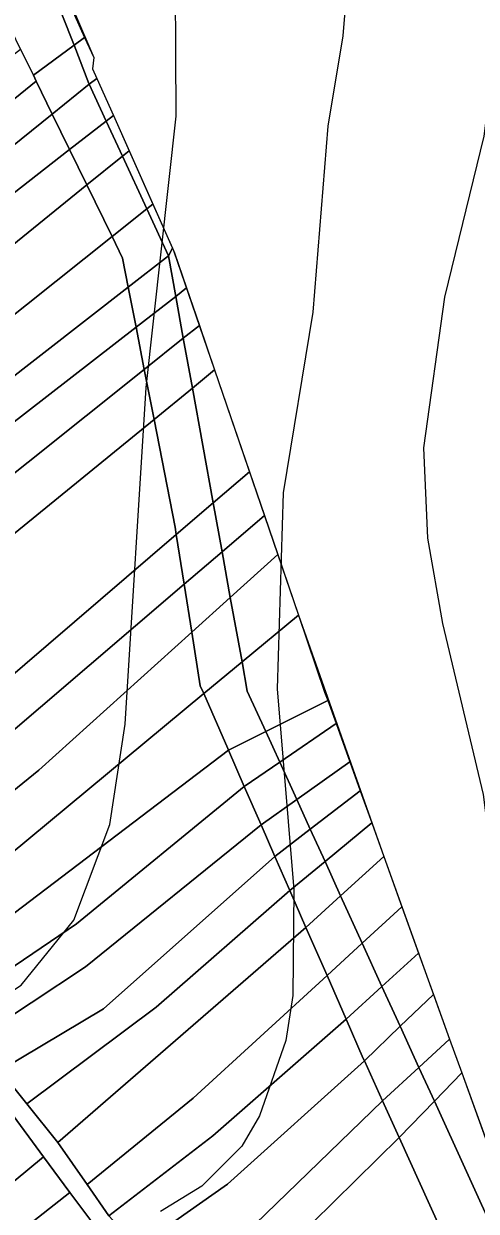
# Model space of a CAD drawing. Extents: x -510989 to -501240, y -1184665 to -1176098.
# Drawn here: x -508410.3 to -508320.2, y -1179713 to -1179476.6 of the extents above; entities that cross this region are included whole.
import ezdxf

# ---------------------------------------------------------------- set-up
doc = ezdxf.new("R2010")
doc.units = 0
for name, color, linetype in [('lesni_pozemek', 7, 'Continuous'), ('ostatni_plocha_x_ostatni_komunikace', 7, 'Continuous'), ('popis', 7, 'Continuous'), ('vrstevnice_01', 7, 'Continuous'), ('vrstevnice_02', 7, 'Continuous')]:
    doc.layers.add(name, color=color, linetype=linetype)

msp = doc.modelspace()

# ---------------------------------------------------------------- linework, layer by layer
at = {"layer": 'lesni_pozemek'}
for points in [[(-508401.3, -1179472.38), (-508398.15, -1179479.34), (-508400.25, -1179480.89), (-508402.69, -1179474.66)], [(-508398.15, -1179479.34), (-508396.34, -1179483.34), (-508396.59, -1179485.55), (-508395.74, -1179487.46), (-508397.21, -1179488.64), (-508397.28, -1179488.49), (-508400.25, -1179480.89)], [(-508408.34, -1179486.84), (-508407.78, -1179488), (-508429.4, -1179505.52), (-508472.37, -1179537.81), (-508500.3, -1179552.27), (-508502.84, -1179542.06), (-508477.51, -1179531.06), (-508442.54, -1179506.14), (-508410.88, -1179481.63)], [(-508404.58, -1179494.56), (-508433.16, -1179517.54), (-508469.75, -1179545.54), (-508499.96, -1179561.66), (-508500.3, -1179552.27), (-508472.37, -1179537.81), (-508429.4, -1179505.52), (-508407.78, -1179488)], [(-508395.74, -1179487.46), (-508392.42, -1179494.87), (-508393.83, -1179495.97), (-508397.21, -1179488.64)], [(-508401.12, -1179501.65), (-508432.36, -1179525.99), (-508469.91, -1179555.26), (-508496.75, -1179571.65), (-508499.96, -1179561.66), (-508469.75, -1179545.54), (-508433.16, -1179517.54), (-508404.58, -1179494.56)], [(-508392.42, -1179494.87), (-508389.3, -1179501.86), (-508390.62, -1179502.93), (-508393.83, -1179495.97)], [(-508397.7, -1179508.66), (-508427.48, -1179532.78), (-508464.78, -1179563), (-508493.76, -1179580.91), (-508496.75, -1179571.65), (-508469.91, -1179555.26), (-508432.36, -1179525.99), (-508401.12, -1179501.65)], [(-508389.3, -1179501.86), (-508384.55, -1179512.48), (-508385.77, -1179513.46), (-508390.62, -1179502.93)], [(-508392.67, -1179518.96), (-508454.69, -1179568.39), (-508490.58, -1179590.81), (-508493.76, -1179580.91), (-508464.78, -1179563), (-508427.48, -1179532.78), (-508397.7, -1179508.66)], [(-508384.55, -1179512.48), (-508380.63, -1179521.26), (-508381.47, -1179522.79), (-508385.77, -1179513.46)], [(-508390.59, -1179523.23), (-508389.46, -1179529.01), (-508449.83, -1179575.97), (-508486.49, -1179599.24), (-508490.58, -1179590.81), (-508454.69, -1179568.39), (-508392.67, -1179518.96)], [(-508380.22, -1179522.18), (-508377.83, -1179529.17), (-508380.01, -1179530.86), (-508381.47, -1179522.79), (-508380.63, -1179521.26)], [(-508387.9, -1179536.99), (-508448.41, -1179583.93), (-508480.11, -1179606.3), (-508486.49, -1179599.24), (-508449.83, -1179575.97), (-508389.46, -1179529.01)], [(-508377.83, -1179529.17), (-508375.28, -1179536.65), (-508378.49, -1179539.21), (-508380.01, -1179530.86)], [(-508386.26, -1179545.41), (-508444.43, -1179591.8), (-508473.28, -1179613.85), (-508480.11, -1179606.3), (-508448.41, -1179583.93), (-508387.9, -1179536.99)], [(-508375.28, -1179536.65), (-508372.26, -1179545.49), (-508376.69, -1179549.11), (-508378.49, -1179539.21)], [(-508384.32, -1179555.34), (-508426.75, -1179589.96), (-508465.95, -1179621.95), (-508473.28, -1179613.85), (-508444.43, -1179591.8), (-508386.26, -1179545.41)], [(-508372.26, -1179545.49), (-508365.32, -1179565.8), (-508372.54, -1179571.99), (-508376.69, -1179549.11)], [(-508380.14, -1179576.77), (-508379.9, -1179578.29), (-508450.61, -1179638.9), (-508465.95, -1179621.95), (-508426.75, -1179589.96), (-508384.32, -1179555.34)], [(-508365.32, -1179565.8), (-508362.35, -1179574.47), (-508370.78, -1179581.68), (-508372.54, -1179571.99)], [(-508362.35, -1179574.47), (-508359.69, -1179582.26), (-508369.13, -1179590.78), (-508370.78, -1179581.68)], [(-508378.33, -1179588.14), (-508444.83, -1179644.98), (-508450.61, -1179638.9), (-508379.9, -1179578.29)], [(-508359.69, -1179582.26), (-508355.58, -1179594.3), (-508366.8, -1179603.6), (-508369.13, -1179590.78)], [(-508376.81, -1179597.71), (-508407.25, -1179625.19), (-508439.11, -1179650.99), (-508444.83, -1179644.98), (-508378.33, -1179588.14)], [(-508355.58, -1179594.3), (-508350.34, -1179609.63), (-508349.73, -1179611.32), (-508362.08, -1179617.47), (-508365.74, -1179609.44), (-508366.8, -1179603.6)], [(-508375.12, -1179608.36), (-508374.43, -1179609.93), (-508432.44, -1179658), (-508439.11, -1179650.99), (-508407.25, -1179625.19), (-508376.81, -1179597.71)], [(-508369.63, -1179620.89), (-508369.51, -1179621.18), (-508426.38, -1179664.36), (-508432.44, -1179658), (-508374.43, -1179609.93)], [(-508348.08, -1179615.91), (-508359.29, -1179623.59), (-508362.08, -1179617.47), (-508349.73, -1179611.32)], [(-508345.34, -1179623.5), (-508355.9, -1179631.02), (-508359.29, -1179623.59), (-508348.08, -1179615.91)], [(-508366.34, -1179628.42), (-508399.73, -1179655.76), (-508422.61, -1179671.19), (-508426.38, -1179664.36), (-508369.51, -1179621.18)], [(-508343.27, -1179629.27), (-508353.2, -1179636.93), (-508355.9, -1179631.02), (-508345.34, -1179623.5)], [(-508362.99, -1179636.07), (-508397.99, -1179664.33), (-508419.67, -1179678.67), (-508422.61, -1179671.19), (-508399.73, -1179655.76), (-508366.34, -1179628.42)], [(-508340.96, -1179635.68), (-508350.27, -1179643.36), (-508353.2, -1179636.93), (-508343.27, -1179629.27)], [(-508360.24, -1179642.36), (-508394.41, -1179672.71), (-508414.98, -1179684.95), (-508419.35, -1179679.5), (-508419.67, -1179678.67), (-508397.99, -1179664.33), (-508362.99, -1179636.07)], [(-508338.55, -1179642.35), (-508347.16, -1179650.18), (-508350.27, -1179643.36), (-508340.96, -1179635.68)], [(-508357.27, -1179649.13), (-508383.88, -1179672.33), (-508409.65, -1179691.6), (-508414.98, -1179684.95), (-508394.41, -1179672.71), (-508360.24, -1179642.36)], [(-508338.55, -1179642.35), (-508334.94, -1179652.39), (-508342.85, -1179659.62), (-508347.16, -1179650.18)], [(-508354.06, -1179656.46), (-508403.49, -1179699.29), (-508409.65, -1179691.6), (-508383.88, -1179672.33), (-508357.27, -1179649.13)], [(-508334.94, -1179652.39), (-508331.63, -1179661.58), (-508338.93, -1179668.21), (-508342.85, -1179659.62)], [(-508349.87, -1179666.04), (-508376.53, -1179690.45), (-508397.66, -1179707.63), (-508403.49, -1179699.29), (-508354.06, -1179656.46)], [(-508331.63, -1179661.58), (-508328.66, -1179669.81), (-508335.3, -1179676.16), (-508338.93, -1179668.21)], [(-508346.08, -1179674.71), (-508372.64, -1179697.96), (-508393.3, -1179713.87), (-508397.66, -1179707.63), (-508376.53, -1179690.45), (-508349.87, -1179666.04)], [(-508328.66, -1179669.81), (-508325.46, -1179678.69), (-508331.57, -1179684.33), (-508335.3, -1179676.16)], [(-508342.64, -1179682.55), (-508342.44, -1179683), (-508369.66, -1179707.55), (-508387.54, -1179720.12), (-508393.3, -1179713.87), (-508372.64, -1179697.96), (-508346.08, -1179674.71)], [(-508325.46, -1179678.69), (-508323.04, -1179685.4), (-508328.5, -1179691.06), (-508331.57, -1179684.33)], [(-508338.81, -1179691), (-508364.15, -1179715.53), (-508381.36, -1179727), (-508381.97, -1179726.17), (-508387.54, -1179720.12), (-508369.66, -1179707.55), (-508342.44, -1179683)], [(-508323.04, -1179685.4), (-508311.57, -1179717.24), (-508307.73, -1179727.9), (-508305.17, -1179734.59), (-508306.93, -1179736.06), (-508315.72, -1179719.07), (-508328.5, -1179691.06)], [(-508335.49, -1179698.31), (-508374.33, -1179736.49), (-508381.36, -1179727), (-508364.15, -1179715.53), (-508338.81, -1179691)], [(-508413.12, -1179692.91), (-508406.31, -1179702.12), (-508462.01, -1179748.25), (-508494.12, -1179779.41), (-508513.16, -1179799.21), (-508527.47, -1179799.82), (-508498.88, -1179770.58), (-508466.98, -1179739.32)], [(-508335.49, -1179698.31), (-508315.24, -1179742.94), (-508348.72, -1179770.69), (-508349.45, -1179770.12), (-508374.33, -1179736.49)], [(-508406.31, -1179702.12), (-508401.06, -1179709.22), (-508424.84, -1179727.88), (-508464.6, -1179765.61), (-508498.82, -1179798.61), (-508513.16, -1179799.21), (-508494.12, -1179779.41), (-508462.01, -1179748.25)], [(-508401.06, -1179709.22), (-508396.32, -1179715.63), (-508483.68, -1179797.97), (-508498.82, -1179798.61), (-508464.6, -1179765.61), (-508424.84, -1179727.88)]]:
    msp.add_lwpolyline(points, close=True, dxfattribs=at)
at = {"layer": 'ostatni_plocha_x_ostatni_komunikace'}
for points in [[(-508405.82, -1179466.6), (-508405.68, -1179467.01), (-508405.61, -1179467.2), (-508402.69, -1179474.66), (-508400.25, -1179480.89), (-508408.34, -1179486.84), (-508410.88, -1179481.63), (-508414.5, -1179474.21), (-508415.02, -1179473.15)], [(-508400.25, -1179480.89), (-508397.28, -1179488.49), (-508397.21, -1179488.64), (-508404.58, -1179494.56), (-508407.78, -1179488), (-508408.34, -1179486.84)], [(-508397.21, -1179488.64), (-508393.83, -1179495.97), (-508401.12, -1179501.65), (-508404.58, -1179494.56)], [(-508393.83, -1179495.97), (-508390.62, -1179502.93), (-508397.7, -1179508.66), (-508401.12, -1179501.65)], [(-508390.62, -1179502.93), (-508385.77, -1179513.46), (-508392.67, -1179518.96), (-508397.7, -1179508.66)], [(-508385.77, -1179513.46), (-508381.47, -1179522.79), (-508389.46, -1179529.01), (-508390.59, -1179523.23), (-508392.67, -1179518.96)], [(-508381.47, -1179522.79), (-508380.01, -1179530.86), (-508387.9, -1179536.99), (-508389.46, -1179529.01)], [(-508380.01, -1179530.86), (-508378.49, -1179539.21), (-508386.26, -1179545.41), (-508387.9, -1179536.99)], [(-508378.49, -1179539.21), (-508376.69, -1179549.11), (-508384.32, -1179555.34), (-508386.26, -1179545.41)], [(-508376.69, -1179549.11), (-508372.54, -1179571.99), (-508379.9, -1179578.29), (-508380.14, -1179576.77), (-508384.32, -1179555.34)], [(-508372.54, -1179571.99), (-508370.78, -1179581.68), (-508378.33, -1179588.14), (-508379.9, -1179578.29)], [(-508370.78, -1179581.68), (-508369.13, -1179590.78), (-508376.81, -1179597.71), (-508378.33, -1179588.14)], [(-508369.13, -1179590.78), (-508366.8, -1179603.6), (-508374.43, -1179609.93), (-508375.12, -1179608.36), (-508376.81, -1179597.71)], [(-508365.74, -1179609.44), (-508362.08, -1179617.47), (-508369.51, -1179621.18), (-508369.63, -1179620.89), (-508374.43, -1179609.93), (-508366.8, -1179603.6)], [(-508362.08, -1179617.47), (-508359.29, -1179623.59), (-508366.34, -1179628.42), (-508369.51, -1179621.18)], [(-508359.29, -1179623.59), (-508355.9, -1179631.02), (-508362.99, -1179636.07), (-508366.34, -1179628.42)], [(-508355.9, -1179631.02), (-508353.2, -1179636.93), (-508360.24, -1179642.36), (-508362.99, -1179636.07)], [(-508353.2, -1179636.93), (-508350.27, -1179643.36), (-508357.27, -1179649.13), (-508360.24, -1179642.36)], [(-508350.27, -1179643.36), (-508347.16, -1179650.18), (-508354.06, -1179656.46), (-508357.27, -1179649.13)], [(-508347.16, -1179650.18), (-508342.85, -1179659.62), (-508349.87, -1179666.04), (-508354.06, -1179656.46)], [(-508342.85, -1179659.62), (-508338.93, -1179668.21), (-508346.08, -1179674.71), (-508349.87, -1179666.04)], [(-508338.93, -1179668.21), (-508335.3, -1179676.16), (-508342.44, -1179683), (-508342.64, -1179682.55), (-508346.08, -1179674.71)], [(-508335.3, -1179676.16), (-508331.57, -1179684.33), (-508338.81, -1179691), (-508342.44, -1179683)], [(-508331.57, -1179684.33), (-508328.5, -1179691.06), (-508335.49, -1179698.31), (-508338.81, -1179691)], [(-508328.5, -1179691.06), (-508315.72, -1179719.07), (-508306.93, -1179736.06), (-508315.24, -1179742.94), (-508335.49, -1179698.31)]]:
    msp.add_lwpolyline(points, close=True, dxfattribs=at)
for points in [[(-508414.98, -1179684.95), (-508409.65, -1179691.6), (-508403.49, -1179699.29), (-508397.66, -1179707.63), (-508393.3, -1179713.87)], [(-508396.32, -1179715.63), (-508401.06, -1179709.22), (-508406.31, -1179702.12), (-508413.12, -1179692.91)]]:
    msp.add_lwpolyline(points, dxfattribs=at)
at = {"layer": 'popis'}
msp.add_lwpolyline([(-508465.24, -1179300.52), (-508437.04, -1179368.92), (-508426.2, -1179397.38), (-508424.01, -1179401.16), (-508410.05, -1179446.38), (-508403.99, -1179465.3), (-508396.34, -1179483.34), (-508396.59, -1179485.55), (-508392.42, -1179494.87), (-508380.42, -1179521.72), (-508372.26, -1179545.49), (-508355.58, -1179594.3), (-508338.55, -1179642.35), (-508325.46, -1179678.69), (-508323.04, -1179685.4), (-508305.17, -1179734.59)], dxfattribs=at)
at = {"layer": 'vrstevnice_01'}
for points in [[(-508292.81, -1179726), (-508309, -1179689), (-508313.19, -1179674), (-508318.69, -1179630), (-508326.81, -1179596), (-508329.81, -1179579), (-508330.59, -1179561), (-508326.41, -1179531), (-508318.59, -1179499), (-508315, -1179471), (-508315.09, -1179446), (-508322.09, -1179389), (-508318.59, -1179356), (-508312.5, -1179332), (-508310.31, -1179314), (-508311.09, -1179305), (-508315, -1179289), (-508329.19, -1179256), (-508333.81, -1179213), (-508341.5, -1179190), (-508350.5, -1179175), (-508380.09, -1179138), (-508395.81, -1179116), (-508415, -1179095)], [(-508537.09, -1179718), (-508521.19, -1179712), (-508491.09, -1179695), (-508459.81, -1179684), (-508430.41, -1179678), (-508418.5, -1179673), (-508410.81, -1179668), (-508400.31, -1179655), (-508393.09, -1179636), (-508390.09, -1179616), (-508385.91, -1179549), (-508379.91, -1179495), (-508380.09, -1179457), (-508384.41, -1179436), (-508390.69, -1179416), (-508391.19, -1179400), (-508389.09, -1179380), (-508390.09, -1179358), (-508396, -1179341), (-508416.41, -1179308)]]:
    msp.add_lwpolyline(points, dxfattribs=at)
at = {"layer": 'vrstevnice_02'}
msp.add_lwpolyline([(-508352.09, -1179325), (-508350.41, -1179344), (-508353.31, -1179387), (-508350.59, -1179412), (-508345, -1179438), (-508344.59, -1179453), (-508346.69, -1179479), (-508349.69, -1179497), (-508352.69, -1179534), (-508358.59, -1179570), (-508359.81, -1179609), (-508356.5, -1179649), (-508356.69, -1179670), (-508358.09, -1179679), (-508363.31, -1179694), (-508366.81, -1179700), (-508374.81, -1179708), (-508383, -1179713)], dxfattribs=at)

doc.saveas('drawing.dxf')
